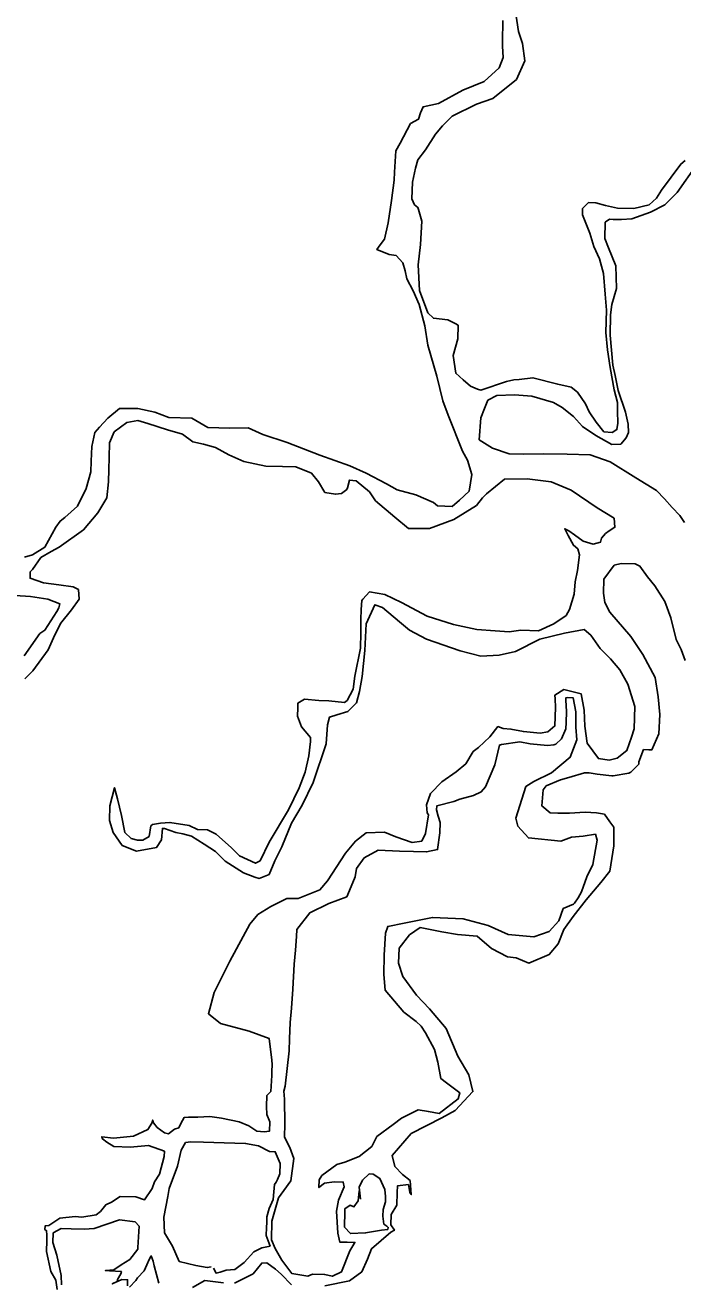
# Model space of a CAD drawing. Extents: x 662444 to 1640468, y 7452018 to 9606170.
# Drawn here: x 1098601 to 1108329, y 8019615 to 8038208 of the extents above; entities that cross this region are included whole.
import ezdxf

# ---------------------------------------------------------------- set-up
doc = ezdxf.new("R2010")
doc.units = 0
doc.layers.add('Level 1', color=7, linetype='Continuous')

msp = doc.modelspace()

# ---------------------------------------------------------------- linework, layer by layer
at = {"layer": 'Level 1'}
for points in [[(1105847, 8038441), (1105899, 8038114), (1105955, 8037935), (1105994, 8037679), (1105869, 8037405), (1105520, 8037122), (1105278, 8037037), (1104917, 8036862), (1104773, 8036720), (1104669, 8036592), (1104522, 8036365), (1104410, 8036214), (1104374, 8036091), (1104330, 8035884), (1104322, 8035637), (1104358, 8035550), (1104411, 8035510), (1104418, 8035480), (1104467, 8035308), (1104448, 8034961), (1104415, 8034660), (1104435, 8034281), (1104556, 8033952), (1104639, 8033872), (1104854, 8033850), (1104960, 8033792), (1105006, 8033767), (1105000, 8033567), (1104931, 8033321), (1104969, 8033058), (1105082, 8032961), (1105187, 8032866), (1105294, 8032823), (1105339, 8032807), (1105723, 8032934), (1105831, 8032961), (1105909, 8032966), (1106111, 8032991), (1106479, 8032894), (1106678, 8032849), (1106769, 8032776), (1106887, 8032603), (1106945, 8032485), (1107049, 8032335), (1107161, 8032192), (1107284, 8032180), (1107355, 8032225), (1107365, 8032317), (1107363, 8032495), (1107360, 8032626), (1107311, 8032813), (1107252, 8033140), (1107214, 8033404), (1107191, 8033660), (1107201, 8033992), (1107178, 8034225), (1107157, 8034535), (1107094, 8034752), (1107014, 8034933), (1106951, 8035128), (1106843, 8035403), (1106846, 8035495), (1106934, 8035584), (1107043, 8035581), (1107187, 8035538)], [(1104447, 8036909), (1104488, 8037000), (1104713, 8037046), (1105075, 8037244), (1105389, 8037373), (1105612, 8037575), (1105671, 8037728), (1105660, 8037898), (1105662, 8037959), (1105664, 8038276)], [(1098591, 8030338), (1098708, 8030372), (1098890, 8030482), (1099053, 8030778), (1099118, 8030870), (1099189, 8030921), (1099373, 8031093), (1099504, 8031352), (1099573, 8031597), (1099578, 8031759), (1099586, 8031975), (1099630, 8032183), (1099702, 8032258), (1099822, 8032393), (1099997, 8032534), (1100267, 8032534), (1100520, 8032480), (1100727, 8032404), (1101066, 8032392), (1101302, 8032254), (1101627, 8032244), (1101898, 8032250), (1102118, 8032150), (1102478, 8032032), (1102959, 8031846), (1103403, 8031686), (1103647, 8031577), (1103944, 8031421), (1104103, 8031331), (1104379, 8031260), (1104639, 8031143), (1104699, 8031096), (1104915, 8031088), (1105026, 8031178), (1105169, 8031313), (1105208, 8031559), (1105145, 8031769), (1105072, 8031903), (1104856, 8032435), (1104778, 8032647), (1104689, 8033013), (1104556, 8033473), (1104512, 8033760), (1104428, 8034072), (1104342, 8034276), (1104247, 8034456), (1104220, 8034574), (1104185, 8034691), (1104087, 8034801), (1103987, 8034812), (1103804, 8034888), (1103853, 8034956), (1103917, 8035039), (1103970, 8035284), (1104020, 8035615), (1104060, 8035915), (1104063, 8036032), (1104082, 8036348), (1104147, 8036462), (1104303, 8036751), (1104421, 8036816), (1104447, 8036909)], [(1108537, 8036145), (1108245, 8035729), (1108062, 8035549), (1107850, 8035440), (1107576, 8035340), (1107421, 8035330), (1107297, 8035334), (1107243, 8035336), (1107180, 8035291), (1107173, 8035051), (1107230, 8034911), (1107338, 8034645), (1107350, 8034312), (1107281, 8034074), (1107261, 8033920), (1107252, 8033619), (1107292, 8033177), (1107326, 8033022), (1107373, 8032804), (1107479, 8032483), (1107519, 8032304), (1107524, 8032181), (1107490, 8032104), (1107410, 8032006), (1107279, 8032003), (1107043, 8032134), (1106846, 8032271), (1106712, 8032416), (1106546, 8032552), (1106417, 8032626), (1106095, 8032720), (1105840, 8032737), (1105577, 8032729), (1105444, 8032657), (1105393, 8032535), (1105342, 8032397), (1105317, 8032073), (1105514, 8031951), (1105758, 8031865), (1105967, 8031859), (1106269, 8031865), (1106617, 8031861), (1106957, 8031851), (1107255, 8031749), (1107634, 8031512), (1107938, 8031325), (1108057, 8031197), (1108169, 8031070), (1108282, 8030951), (1108355, 8030848)], [(1107187, 8035538), (1107364, 8035501), (1107604, 8035494), (1107830, 8035548), (1107941, 8035646), (1108015, 8035767), (1108298, 8036152), (1108361, 8036205)], [(1103364, 8028216), (1103454, 8028383), (1103476, 8028576), (1103559, 8028990), (1103566, 8029215), (1103565, 8029416), (1103569, 8029562), (1103580, 8029693), (1103597, 8029716), (1103693, 8029821), (1103923, 8029783), (1104168, 8029667), (1104547, 8029462), (1104938, 8029341), (1105284, 8029268), (1105553, 8029244), (1105761, 8029230), (1105933, 8029255), (1106196, 8029247), (1106422, 8029348), (1106604, 8029474), (1106654, 8029564), (1106722, 8029787), (1106735, 8029972), (1106772, 8030141), (1106802, 8030371), (1106774, 8030458), (1106714, 8030513), (1106634, 8030656), (1106583, 8030757), (1106643, 8030724), (1106727, 8030667), (1106855, 8030571), (1107001, 8030528), (1107109, 8030556), (1107127, 8030616), (1107183, 8030684), (1107239, 8030728), (1107325, 8030780), (1107314, 8030912), (1107064, 8031066), (1106678, 8031326), (1106380, 8031452), (1106025, 8031494), (1105693, 8031489), (1105424, 8031273), (1105368, 8031213), (1105279, 8031101), (1104940, 8030894), (1104580, 8030759), (1104271, 8030761), (1104068, 8030929), (1103781, 8031170), (1103692, 8031305), (1103497, 8031466), (1103397, 8031477), (1103370, 8031362), (1103361, 8031339), (1103282, 8031279), (1103189, 8031267), (1103036, 8031295), (1102939, 8031453), (1102835, 8031579), (1102606, 8031672), (1102406, 8031678), (1102159, 8031685), (1101836, 8031750), (1101615, 8031850), (1101417, 8031957), (1101240, 8032009), (1101079, 8032045), (1100928, 8032157), (1100705, 8032218), (1100415, 8032313), (1100269, 8032356), (1100107, 8032330), (1099916, 8032189), (1099849, 8032029), (1099843, 8031813), (1099837, 8031635), (1099832, 8031450), (1099809, 8031212), (1099678, 8030991), (1099462, 8030743), (1099106, 8030483), (1098988, 8030418), (1098831, 8030329), (1098709, 8030156), (1098677, 8030118), (1098674, 8030025), (1098874, 8029958), (1099097, 8029928), (1099312, 8029897), (1099389, 8029857), (1099399, 8029716), (1099286, 8029559), (1099125, 8029354), (1099019, 8029142), (1098943, 8028966), (1098717, 8028656), (1098598, 8028536)], [(1107916, 8029912), (1107805, 8030046), (1107694, 8030204), (1107626, 8030237), (1107417, 8030244), (1107315, 8030216), (1107162, 8030012), (1107156, 8029804), (1107175, 8029664), (1107247, 8029523), (1107561, 8029165), (1107738, 8028896), (1107921, 8028558), (1107965, 8028271), (1107988, 8028007), (1107972, 8027722), (1107872, 8027486), (1107825, 8027487), (1107748, 8027489), (1107680, 8027306), (1107679, 8027275), (1107559, 8027155), (1107528, 8027140), (1107296, 8027102), (1107280, 8027102), (1107064, 8027124), (1106941, 8027144), (1106872, 8027146), (1106645, 8027076), (1106520, 8027041), (1106309, 8026955), (1106261, 8026895), (1106245, 8026656), (1106366, 8026552), (1106482, 8026547), (1106652, 8026550), (1106884, 8026566), (1107054, 8026553), (1107170, 8026534), (1107250, 8026423), (1107310, 8026344), (1107309, 8026065), (1107251, 8025689), (1107114, 8025523), (1106898, 8025267), (1106705, 8025018), (1106567, 8024829), (1106484, 8024615), (1106354, 8024458), (1106049, 8024328), (1105866, 8024411), (1105735, 8024423), (1105499, 8024546), (1105289, 8024730), (1104995, 8024756), (1104765, 8024794), (1104442, 8024858), (1104285, 8024747), (1104132, 8024551), (1104125, 8024328), (1104188, 8024132), (1104388, 8023855), (1104583, 8023655), (1104828, 8023362), (1105001, 8022954), (1105163, 8022678), (1105225, 8022429), (1104961, 8022152), (1104765, 8022042), (1104309, 8021809), (1104029, 8021485), (1104069, 8021322), (1104182, 8021203), (1104294, 8021114), (1104311, 8020905), (1104289, 8020936), (1104270, 8021053), (1104106, 8021035), (1104103, 8020935), (1104098, 8020749), (1104016, 8020613), (1104011, 8020458), (1104063, 8020379), (1104008, 8020350), (1103722, 8020104), (1103663, 8019951), (1103580, 8019761), (1103398, 8019628), (1103033, 8019554)], [(1098585, 8028877), (1098819, 8029209), (1098890, 8029254), (1099069, 8029534), (1099101, 8029587), (1099112, 8029648), (1098936, 8029716), (1098681, 8029755), (1098451, 8029769)], [(1108361, 8028807), (1108304, 8028971), (1108232, 8029120), (1108149, 8029440), (1108064, 8029682), (1107916, 8029912)], [(1106442, 8028242), (1106436, 8028297), (1106570, 8028377), (1106823, 8028315), (1106869, 8028073), (1106878, 8027834), (1106916, 8027585), (1107079, 8027356), (1107241, 8027335), (1107358, 8027362), (1107500, 8027474), (1107568, 8027673), (1107611, 8027795), (1107621, 8028127), (1107515, 8028455), (1107399, 8028668), (1107257, 8028834), (1107107, 8028986), (1106966, 8029183), (1106868, 8029264), (1106580, 8029212), (1106214, 8029123), (1105853, 8028940), (1105611, 8028887), (1105341, 8028873), (1105034, 8028951), (1104537, 8029122), (1104286, 8029254), (1104136, 8029382), (1103886, 8029591), (1103773, 8029633), (1103647, 8029351), (1103627, 8028957), (1103585, 8028572), (1103546, 8028349), (1103503, 8028180), (1103375, 8028053), (1103211, 8028005), (1103102, 8027969), (1103075, 8027854), (1103051, 8027577), (1102863, 8027003), (1102698, 8026668), (1102543, 8026403), (1102400, 8026051), (1102294, 8025846), (1102210, 8025640), (1102061, 8025583), (1102000, 8025601), (1101833, 8025667), (1101560, 8025839), (1101417, 8025982), (1101250, 8026088), (1101061, 8026210), (1100931, 8026245), (1100830, 8026263), (1100663, 8026323), (1100632, 8026324), (1100618, 8026154), (1100545, 8026041), (1100250, 8025987), (1100036, 8026072), (1099903, 8026261), (1099847, 8026441), (1099854, 8026657), (1099923, 8026926), (1099965, 8026762), (1100027, 8026513), (1100073, 8026264), (1100171, 8026175), (1100263, 8026149), (1100340, 8026147), (1100434, 8026206), (1100462, 8026360), (1100487, 8026383), (1100603, 8026401), (1100742, 8026413), (1101027, 8026365), (1101149, 8026307), (1101296, 8026303), (1101425, 8026236), (1101651, 8026036), (1101771, 8025917), (1102006, 8025808), (1102078, 8025845), (1102210, 8026119), (1102495, 8026598), (1102652, 8026924), (1102744, 8027154), (1102798, 8027399), (1102820, 8027607), (1102822, 8027668), (1102688, 8027828), (1102630, 8027984), (1102634, 8028108), (1102636, 8028178), (1102732, 8028236), (1102947, 8028214), (1103094, 8028209), (1103325, 8028187), (1103364, 8028216)], [(1106561, 8025138), (1106710, 8025204), (1106726, 8025218), (1106782, 8025294), (1106832, 8025385), (1106908, 8025607), (1106999, 8025789), (1107064, 8026150), (1107036, 8026237), (1106857, 8026211), (1106680, 8026193), (1106523, 8026137), (1106046, 8026183), (1105888, 8026358), (1105861, 8026475), (1106007, 8026942), (1106125, 8027015), (1106385, 8027146), (1106663, 8027377), (1106763, 8027636), (1106746, 8027822), (1106745, 8028047), (1106706, 8028256), (1106620, 8028260), (1106597, 8028253), (1106596, 8028222), (1106607, 8028051), (1106601, 8027889), (1106598, 8027797), (1106532, 8027651), (1106452, 8027569), (1106421, 8027562), (1106328, 8027549), (1106073, 8027574), (1105920, 8027602), (1105648, 8027564), (1105617, 8027557), (1105546, 8027265), (1105411, 8026937)], [(1098920, 8020225), (1098923, 8020311), (1098917, 8020372), (1098894, 8020388), (1098896, 8020443), (1098950, 8020449), (1099116, 8020559), (1099341, 8020583), (1099441, 8020572), (1099650, 8020604), (1099714, 8020656), (1099794, 8020755), (1099888, 8020797), (1099951, 8020842), (1100007, 8020879), (1100239, 8020871), (1100368, 8020829), (1100482, 8020995), (1100516, 8021095), (1100589, 8021209), (1100658, 8021469), (1100661, 8021547), (1100424, 8021630), (1100152, 8021609), (1099914, 8021616), (1099807, 8021681), (1099747, 8021730), (1099733, 8021761), (1099909, 8021739), (1100204, 8021769), (1100416, 8021871), (1100473, 8021961), (1100489, 8022008), (1100497, 8021968), (1100556, 8021898), (1100661, 8021817), (1100723, 8021807), (1100810, 8021873), (1100873, 8021895), (1100905, 8021956), (1100955, 8022047), (1101017, 8022053), (1101102, 8022050), (1101155, 8022049), (1101333, 8022059), (1101503, 8022037), (1101765, 8021982), (1101909, 8021924), (1102030, 8021843), (1102138, 8021832), (1102216, 8021845), (1102220, 8021984), (1102177, 8022093), (1102173, 8022209), (1102178, 8022371), (1102202, 8022394), (1102234, 8022432), (1102249, 8022670), (1102250, 8022725), (1102254, 8022832), (1102248, 8022895), (1102212, 8023213), (1101914, 8023323), (1101492, 8023437), (1101311, 8023581), (1101399, 8023896), (1101629, 8024360), (1101925, 8024907), (1102045, 8025050), (1102234, 8025168), (1102470, 8025284), (1102639, 8025287), (1102961, 8025415), (1103073, 8025550), (1103340, 8025959), (1103485, 8026133), (1103643, 8026259), (1103914, 8026266), (1104083, 8026199), (1104327, 8026114), (1104467, 8026133), (1104524, 8026247), (1104565, 8026524), (1104549, 8026555), (1104538, 8026671), (1104598, 8026839), (1104765, 8027012), (1104978, 8027160), (1105121, 8027279), (1105227, 8027461), (1105307, 8027521), (1105473, 8027678), (1105594, 8027829), (1105671, 8027803), (1105787, 8027792), (1105971, 8027755), (1106217, 8027731), (1106334, 8027750), (1106437, 8027840), (1106445, 8028111), (1106442, 8028242)], [(1105411, 8026937), (1105347, 8026862), (1105231, 8026812), (1105028, 8026756), (1104941, 8026720), (1104692, 8026659), (1104683, 8026598), (1104710, 8026504), (1104738, 8026410), (1104733, 8026256), (1104702, 8026009), (1104539, 8025976), (1104347, 8025982), (1104138, 8025988), (1103821, 8025999), (1103617, 8025889), (1103504, 8025731), (1103484, 8025607), (1103425, 8025462), (1103359, 8025309), (1103093, 8025210), (1102811, 8025072), (1102618, 8024830), (1102615, 8024723), (1102600, 8024522), (1102579, 8024315), (1102559, 8023944), (1102543, 8023666), (1102521, 8023450), (1102513, 8023211), (1102508, 8023034), (1102445, 8022510), (1102427, 8022434), (1102439, 8022316), (1102443, 8021946), (1102437, 8021761), (1102480, 8021666), (1102518, 8021604), (1102573, 8021440), (1102532, 8021108), (1102428, 8020965), (1102347, 8020859), (1102251, 8020514), (1102243, 8020237), (1102301, 8020110), (1102396, 8019937), (1102544, 8019739), (1102782, 8019701), (1102853, 8019730), (1103030, 8019725), (1103146, 8019698), (1103279, 8019763), (1103404, 8020076), (1103478, 8020197), (1103455, 8020197), (1103362, 8020200), (1103254, 8020204), (1103227, 8020337), (1103207, 8020662), (1103235, 8020823), (1103318, 8021021), (1103305, 8021091), (1103173, 8021096), (1103027, 8021077), (1102947, 8021010), (1102950, 8021126), (1102991, 8021187), (1103213, 8021349), (1103329, 8021384), (1103540, 8021470), (1103731, 8021619), (1103805, 8021763), (1104043, 8021942), (1104169, 8022038), (1104412, 8022162), (1104566, 8022134), (1104727, 8022106), (1105004, 8022321), (1105030, 8022412), (1104835, 8022558), (1104751, 8022622), (1104704, 8022863), (1104657, 8023051), (1104525, 8023301), (1104459, 8023397), (1104384, 8023469), (1104203, 8023606), (1103926, 8023931), (1103904, 8024164), (1103912, 8024450), (1103930, 8024774), (1103964, 8024873), (1104205, 8024920), (1104625, 8025007), (1105080, 8024985), (1105448, 8024888), (1105745, 8024755), (1106123, 8024719), (1106350, 8024798), (1106494, 8024955), (1106561, 8025138)], [(1101350, 8019839), (1101295, 8019825), (1101126, 8019855), (1100881, 8019916), (1100780, 8020143), (1100662, 8020340), (1100654, 8020573), (1100710, 8020880), (1100729, 8020995), (1100855, 8021324), (1100908, 8021561), (1100975, 8021675), (1101052, 8021688), (1101237, 8021683), (1101545, 8021673), (1101862, 8021662), (1102054, 8021625), (1102214, 8021544), (1102299, 8021540), (1102371, 8021368), (1102366, 8021213), (1102333, 8021130), (1102316, 8021092), (1102291, 8021053), (1102280, 8020946), (1102269, 8020831), (1102211, 8020701), (1102177, 8020579), (1102174, 8020493), (1102172, 8020417), (1102167, 8020300), (1102224, 8020144), (1102100, 8020118), (1101982, 8020059), (1101839, 8019901), (1101703, 8019797), (1101572, 8019786), (1101486, 8019758), (1101424, 8019744), (1101388, 8019815)], [(1103559, 8020836), (1103542, 8021014), (1103591, 8021121), (1103687, 8021211), (1103749, 8021208), (1103848, 8021144), (1103919, 8020979), (1103932, 8020878), (1103929, 8020801), (1103895, 8020687), (1103891, 8020586), (1103904, 8020469), (1103949, 8020437), (1103972, 8020421), (1103963, 8020390), (1103870, 8020378), (1103785, 8020365), (1103637, 8020339), (1103413, 8020330), (1103323, 8020426), (1103330, 8020658), (1103331, 8020696), (1103410, 8020748), (1103463, 8020723), (1103528, 8020813), (1103541, 8020960)], [(1100113, 8019554), (1100115, 8019631), (1100115, 8019646), (1100030, 8019649), (1099889, 8019584), (1099960, 8019621), (1099968, 8019635), (1099968, 8019651), (1100018, 8019735), (1100026, 8019766), (1099849, 8019779), (1099787, 8019781), (1099911, 8019793), (1100022, 8019866), (1100148, 8019947), (1100269, 8020098), (1100269, 8020121), (1100286, 8020437), (1100226, 8020501), (1099996, 8020532), (1099621, 8020404), (1099473, 8020393), (1099281, 8020400), (1099134, 8020404), (1099016, 8020338), (1099012, 8020199), (1099068, 8020012), (1099135, 8019708), (1099140, 8019569)], [(1099076, 8019502), (1099057, 8019642), (1098983, 8019767), (1098915, 8020063), (1098920, 8020225)], [(1100577, 8019593), (1100508, 8019850), (1100494, 8019921), (1100466, 8019999), (1100433, 8019946), (1100400, 8019869), (1100359, 8019778), (1100263, 8019673), (1100239, 8019635), (1100143, 8019538)], [(1102539, 8019569), (1102389, 8019730), (1102306, 8019801), (1102178, 8019898), (1102100, 8019893), (1101972, 8019734), (1101697, 8019596)], [(1101536, 8019602), (1101259, 8019634), (1101078, 8019532)]]:
    msp.add_lwpolyline(points, dxfattribs=at)

doc.saveas('drawing.dxf')
